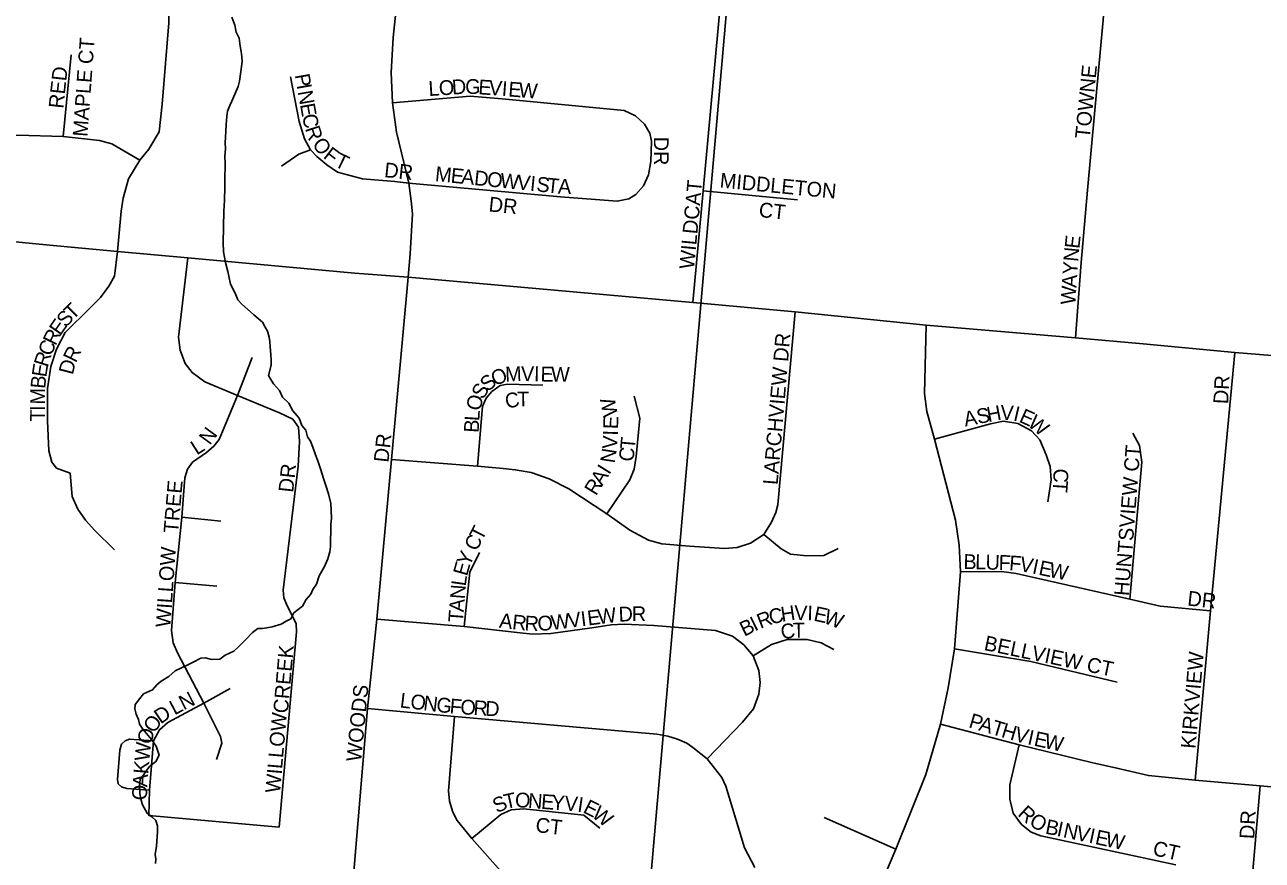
# Model space of a CAD drawing. Extents: x 0 to 680, y 0 to 440.
# Drawn here: x 54.34 to 66.7, y 248.92 to 257.26 of the extents above; entities that cross this region are included whole.
import ezdxf

# ---------------------------------------------------------------- set-up
doc = ezdxf.new("R2010")
doc.units = 0
for name, color, linetype in [('GM_X_City_Street', 7, 'Continuous'), ('GM_X_City_Street_Text', 7, 'Continuous'), ('GM_X_Minor_River', 7, 'Continuous'), ('GM_X_Section', 7, 'Continuous')]:
    doc.layers.add(name, color=color, linetype=linetype)

msp = doc.modelspace()

# ---------------------------------------------------------------- linework, layer by layer
at = {"layer": 'GM_X_City_Street'}
for points in [[(61.011, 254.487), (61.112, 255.601), (61.411, 258.824), (61.495, 260.064), (61.526, 260.404), (61.674, 261.814)], [(64.832, 254.131), (64.89, 254.886), (64.952, 255.606), (65.023, 256.37), (65.103, 257.236), (65.174, 258.023), (65.25, 258.285), (65.325, 258.48), (65.477, 258.631), (65.668, 258.756), (65.894, 258.836), (66.246, 258.833), (66.561, 258.807)], [(55.264, 254.995), (55.3, 255.399), (55.321, 255.528), (55.373, 255.722), (55.486, 255.908), (55.578, 256.018), (55.678, 256.19), (55.709, 256.466), (55.776, 257.278), (55.772, 257.426), (55.73, 257.676), (55.68, 257.837), (55.516, 258.176)], [(58.168, 254.739), (58.168, 254.739), (58.186, 254.97), (58.209, 255.37), (58.198, 255.502), (58.172, 255.677), (58.05, 256.185), (58.009, 256.479), (57.998, 256.783), (58.016, 257.132), (58.075, 257.671)], [(54.722, 256.142), (54.799, 256.96)], [(56.99, 256.739), (57.079, 256.294), (57.133, 256.121), (57.19, 256.01), (57.253, 255.944), (57.355, 255.859), (57.461, 255.788), (57.71, 255.721), (58.035, 255.695), (58.172, 255.677)], [(58.009, 256.479), (58.785, 256.546), (59.106, 256.518), (60.323, 256.404), (60.437, 256.349), (60.528, 256.266), (60.582, 256.175), (60.598, 256.095), (60.59, 255.895)], [(52.69, 256.099), (52.858, 256.172), (53.129, 256.166), (53.827, 256.103), (54.027, 256.111), (54.265, 256.157), (54.722, 256.142), (55.085, 256.104), (55.206, 256.07), (55.486, 255.908)], [(56.902, 255.846), (57.075, 255.966), (57.19, 256.01)], [(58.172, 255.677), (59.69, 255.54), (60.256, 255.496), (60.372, 255.522), (60.442, 255.564), (60.518, 255.651), (60.567, 255.76), (60.59, 255.895)], [(61.112, 255.601), (62.057, 255.511)], [(50.807, 255.41), (51.69, 255.321), (52.725, 255.237), (53.383, 255.175), (54.55, 255.061), (55.264, 254.995), (55.967, 254.93), (57.635, 254.779), (58.168, 254.739), (59.292, 254.637), (61.011, 254.487), (62.033, 254.392), (63.342, 254.258), (64.832, 254.131), (65.508, 254.073), (66.426, 253.987), (67.739, 253.879), (68.599, 253.798), (68.883, 253.778)], [(55.233, 252.015), (55.038, 252.209), (54.945, 252.31), (54.867, 252.42), (54.812, 252.549), (54.789, 252.781), (54.655, 252.83), (54.609, 252.89), (54.579, 253.005), (54.563, 253.302), (54.565, 253.627), (54.596, 253.847), (54.653, 254.018), (54.74, 254.187), (54.989, 254.433), (55.093, 254.534), (55.177, 254.647), (55.233, 254.748), (55.264, 254.995)], [(56.877, 249.244), (57.052, 251.198), (57.047, 251.28), (56.962, 251.448), (56.926, 251.536), (56.918, 251.614), (57.068, 252.851), (57.083, 253.098), (57.071, 253.241), (57.014, 253.32), (56.881, 253.385), (56.463, 253.555), (56.137, 253.693), (56.008, 253.785), (55.94, 253.876), (55.891, 254.01), (55.874, 254.138), (55.967, 254.93)], [(56.756, 247.056), (56.962, 247.512), (57.135, 247.788), (57.403, 248.136), (57.541, 248.445), (57.621, 248.762), (57.761, 250.432), (57.853, 251.322), (57.999, 252.919), (58.168, 254.739)], [(57.999, 252.919), (58.861, 252.851), (59.117, 252.827), (59.236, 252.815), (59.395, 252.786), (59.574, 252.724), (59.771, 252.624), (60.151, 252.376), (60.38, 252.211), (60.568, 252.112), (60.702, 252.075), (60.976, 252.051), (61.326, 252.028), (61.452, 252.04), (61.586, 252.081), (61.72, 252.17), (61.797, 252.292), (61.841, 252.388), (61.858, 252.466), (62.033, 254.392)], [(62.63, 248.062), (63.039, 249.025), (63.337, 249.77), (63.484, 250.274), (63.56, 250.638), (63.624, 251.026), (63.684, 251.797), (63.671, 252.062), (63.634, 252.31), (63.423, 253.121), (63.349, 253.397), (63.324, 253.577), (63.342, 254.258)], [(56.463, 253.555), (56.607, 253.936)], [(66.029, 249.716), (66.182, 251.406), (66.426, 253.987)], [(58.861, 252.851), (58.911, 253.446), (58.947, 253.531), (59.004, 253.598), (59.085, 253.655), (59.159, 253.669), (59.512, 253.659)], [(56.126, 250.483), (55.863, 250.988), (55.818, 251.088), (55.803, 251.21), (55.84, 251.689), (55.907, 252.343), (55.937, 252.735), (55.964, 252.82), (56.011, 252.89), (56.153, 252.987), (56.227, 253.049), (56.279, 253.118), (56.463, 253.555)], [(60.151, 252.376), (60.382, 252.713), (60.425, 252.82), (60.446, 252.949), (60.482, 253.33), (60.425, 253.549)], [(63.423, 253.121), (63.983, 253.274), (64.114, 253.299), (64.256, 253.277), (64.394, 253.205), (64.475, 253.114), (64.539, 252.964), (64.581, 252.846), (64.591, 252.716), (64.556, 252.495)], [(65.376, 251.521), (65.494, 252.892), (65.473, 253.056), (65.405, 253.179)], [(55.907, 252.343), (56.296, 252.3)], [(61.72, 252.17), (61.893, 252.024), (61.987, 251.973), (62.15, 251.955), (62.318, 251.96), (62.463, 252.029)], [(58.726, 251.251), (58.784, 251.791), (58.88, 251.989)], [(63.684, 251.797), (64.095, 251.799), (64.24, 251.78), (65.376, 251.521), (65.679, 251.454), (66.182, 251.406)], [(55.84, 251.689), (56.257, 251.651)], [(57.853, 251.322), (58.726, 251.251), (59.284, 251.188), (59.409, 251.173), (59.592, 251.181), (60, 251.237), (60.195, 251.265), (60.324, 251.274), (60.622, 251.261), (61.236, 251.208), (61.406, 251.153), (61.521, 251.067), (61.612, 250.957), (61.669, 250.809), (61.684, 250.691), (61.67, 250.574), (61.617, 250.426), (61.507, 250.293), (61.155, 249.928)], [(61.612, 250.957), (61.796, 251.07), (61.953, 251.12), (62.152, 251.12), (62.293, 251.087), (62.419, 251.02)], [(63.624, 251.026), (64.024, 250.961), (64.385, 250.901), (65.249, 250.693)], [(56.126, 250.483), (56.39, 250.629)], [(56.126, 250.483), (55.765, 250.292), (55.682, 250.218), (55.622, 250.107), (55.584, 249.616), (55.575, 249.363), (56.877, 249.244)], [(56.252, 249.921), (56.304, 250.085), (56.292, 250.152), (56.126, 250.483)], [(57.761, 250.432), (58.629, 250.352), (60.65, 250.175), (60.761, 250.154), (60.856, 250.123), (60.949, 250.083), (61.01, 250.04), (61.155, 249.928), (61.301, 249.742), (61.339, 249.655), (61.472, 249.216), (61.527, 249.038), (61.63, 248.842)], [(59.611, 246.736), (59.644, 247.102), (59.698, 247.718), (59.691, 247.837), (59.652, 248.025), (59.572, 248.223), (59.463, 248.38), (59.094, 248.807), (58.803, 249.132), (58.658, 249.313), (58.613, 249.396), (58.58, 249.505), (58.569, 249.607), (58.629, 250.352)], [(63.484, 250.274), (64.271, 250.067), (64.994, 249.89), (65.247, 249.836), (65.562, 249.76), (66.029, 249.716), (66.679, 249.657), (68.499, 249.494)], [(55.584, 249.616), (55.356, 249.633), (55.305, 249.65), (55.271, 249.678), (55.265, 249.723), (55.286, 250.016), (55.303, 250.076), (55.341, 250.108), (55.384, 250.123), (55.622, 250.107)], [(64.271, 250.067), (64.177, 249.667), (64.178, 249.524), (64.21, 249.384), (64.295, 249.273), (64.39, 249.197), (64.488, 249.159), (65.835, 248.871)], [(63.382, 247.761), (63.55, 248.176), (63.618, 248.271), (63.706, 248.343), (63.791, 248.391), (63.89, 248.421), (64.008, 248.419), (64.934, 248.155), (65.4, 248.06), (65.814, 247.99), (66.046, 247.963), (66.187, 247.982), (66.333, 248.045), (66.462, 248.165), (66.542, 248.288), (66.571, 248.423), (66.679, 249.657)], [(58.803, 249.132), (59.092, 249.371), (59.197, 249.419), (59.322, 249.429), (59.922, 249.366), (60.083, 249.236)], [(62.322, 249.343), (63.039, 249.025)]]:
    msp.add_lwpolyline(points, dxfattribs=at)
at = {"layer": 'GM_X_Minor_River'}
for points in [[(57.321, 252.729), (57.293, 252.813), (57.265, 252.903), (57.242, 252.963), (57.214, 253.041), (57.192, 253.101), (57.163, 253.143), (57.146, 253.209), (57.106, 253.257), (57.078, 253.329), (57.014, 253.402), (56.974, 253.48), (56.91, 253.54), (56.881, 253.607), (56.823, 253.673), (56.794, 253.715), (56.772, 253.757), (56.797, 253.858), (56.798, 253.906), (56.794, 253.965), (56.789, 254.043), (56.784, 254.096), (56.779, 254.138), (56.763, 254.198), (56.74, 254.24), (56.711, 254.288), (56.67, 254.325), (56.624, 254.361), (56.501, 254.471), (56.466, 254.513), (56.438, 254.579), (56.392, 254.669), (56.376, 254.747), (56.365, 254.795), (56.343, 254.884), (56.322, 254.992), (56.318, 255.081), (56.324, 255.396), (56.332, 255.503), (56.335, 255.64), (56.336, 255.705), (56.34, 255.878), (56.335, 255.943), (56.343, 256.021), (56.338, 256.08), (56.346, 256.193), (56.348, 256.264), (56.355, 256.342), (56.362, 256.395), (56.387, 256.454), (56.406, 256.495), (56.468, 256.643), (56.481, 256.696), (56.495, 256.791), (56.509, 256.892), (56.504, 256.939), (56.499, 256.993), (56.489, 257.047), (56.478, 257.124), (56.45, 257.184), (56.434, 257.256), (56.405, 257.334)], [(55.644, 248.884), (55.645, 248.925), (55.64, 248.973), (55.653, 249.056), (55.662, 249.199), (55.664, 249.258), (55.647, 249.312), (55.606, 249.349), (55.559, 249.385), (55.513, 249.469), (55.497, 249.529), (55.486, 249.583), (55.482, 249.66), (55.489, 249.72), (55.526, 249.773), (55.581, 249.849), (55.647, 249.901), (55.678, 249.966), (55.65, 250.056), (55.604, 250.122), (55.552, 250.182), (55.517, 250.225), (55.482, 250.273), (55.472, 250.321), (55.449, 250.375), (55.438, 250.429), (55.439, 250.47), (55.488, 250.529), (55.524, 250.576), (55.614, 250.616), (55.657, 250.668), (55.699, 250.703), (55.777, 250.749), (55.838, 250.807), (55.904, 250.836), (55.958, 250.865), (56.018, 250.893), (56.096, 250.933), (56.143, 250.938), (56.202, 250.919), (56.286, 250.923), (56.34, 250.964), (56.424, 251.004), (56.472, 251.045), (56.545, 251.121), (56.612, 251.191), (56.666, 251.231), (56.708, 251.23), (56.755, 251.235), (56.809, 251.246), (56.899, 251.274), (56.947, 251.303), (56.995, 251.326), (57.026, 251.385), (57.11, 251.454), (57.147, 251.519), (57.196, 251.572), (57.215, 251.619), (57.251, 251.672), (57.277, 251.754), (57.332, 251.849), (57.364, 251.925), (57.383, 251.996), (57.39, 252.05), (57.394, 252.264), (57.402, 252.335), (57.393, 252.478), (57.371, 252.574), (57.343, 252.657), (57.321, 252.729)]]:
    msp.add_lwpolyline(points, dxfattribs=at)
at = {"layer": 'GM_X_Section'}
for points in [[(47.02, 262.99), (47.02, 247.892), (60.408, 246.656), (61.775, 262.316), (47.3, 263.666)], [(61.775, 262.316), (77.523, 260.9), (76.108, 245.175), (60.408, 246.656)]]:
    msp.add_lwpolyline(points, close=True, dxfattribs=at)

# ---------------------------------------------------------------- texts
at = {"layer": 'GM_X_City_Street_Text'}
for s, height, rotation, p in [('MAPLE CT', 0.1482, 85.7938, (54.963, 256.137)), ('RED', 0.1482, 83.8801, (54.722, 256.418)), ('P', 0.148, 279.9384, (57.034, 256.758)), ('TOWNE', 0.1482, 84.2926, (64.975, 256.117)), ('I', 0.148, 279.9295, (57.052, 256.656)), ('L', 0.148, 3.6087, (58.374, 256.547)), ('O', 0.148, 3.6255, (58.478, 256.553)), ('D', 0.148, 3.455, (58.608, 256.562)), ('G', 0.148, 358.6231, (58.735, 256.57)), ('E', 0.148, 355.7606, (58.864, 256.566)), ('V', 0.148, 355.603, (58.968, 256.559)), ('I', 0.148, 355.5812, (59.098, 256.549)), ('E', 0.148, 355.6073, (59.163, 256.544)), ('W', 0.148, 355.591, (59.267, 256.536)), ('N', 0.148, 279.9461, (57.063, 256.591)), ('E', 0.148, 279.9384, (57.086, 256.463)), ('C', 0.148, 282.7979, (57.105, 256.352)), ('R', 0.148, 288.0922, (57.135, 256.223)), ('O', 0.148, 309.5998, (57.201, 256.059)), ('F', 0.148, 322.2392, (57.31, 255.934)), ('DR', 0.1482, 270, (60.621, 256.141)), ('T', 0.148, 334.385, (57.421, 255.852)), ('DR', 0.1482, 353.9994, (57.923, 255.738)), ('M', 0.148, 354.1988, (58.431, 255.699)), ('E', 0.148, 354.1977, (58.587, 255.683)), ('A', 0.148, 354.1763, (58.691, 255.673)), ('D', 0.148, 354.2029, (58.821, 255.659)), ('O', 0.148, 354.2029, (58.95, 255.646)), ('W', 0.148, 354.1933, (59.08, 255.633)), ('V', 0.148, 354.2029, (59.249, 255.616)), ('MIDDLETON', 0.1482, 354.4949, (61.275, 255.634)), ('I', 0.148, 354.1763, (59.379, 255.603)), ('S', 0.148, 354.1977, (59.443, 255.596)), ('T', 0.148, 354.1977, (59.547, 255.585)), ('A', 0.148, 357.6398, (59.661, 255.574)), ('WILDCAT', 0.1482, 84.644, (61.022, 254.813)), ('DR', 0.1482, 353.9946, (58.966, 255.396)), ('CT', 0.1482, 353.6638, (61.664, 255.341)), ('E', 0.148, 83.9795, (64.871, 255.018)), ('N', 0.148, 84.4612, (64.858, 254.888)), ('Y', 0.148, 86.1728, (64.85, 254.759)), ('W', 0.148, 86.5013, (64.831, 254.46)), ('A', 0.148, 86.5023, (64.842, 254.629)), ('S', 0.148, 47.0868, (54.747, 254.229)), ('T', 0.148, 45, (54.818, 254.304)), ('E', 0.148, 55.4915, (54.692, 254.147)), ('R', 0.148, 64.0323, (54.644, 254.047)), ('LARCHVIEW DR', 0.14823, 85.1475, (61.857, 252.66)), ('C', 0.148, 67.8062, (54.6, 253.941)), ('R', 0.148, 63.739, (54.846, 253.876)), ('R', 0.148, 72.6938, (54.566, 253.832)), ('D', 0.148, 75.5768, (54.816, 253.757)), ('E', 0.148, 81.4179, (54.552, 253.734)), ('O', 0.148, 22.2113, (59.031, 253.649)), ('M', 0.148, 2.1683, (59.138, 253.695)), ('V', 0.148, 358.9727, (59.292, 253.701)), ('I', 0.148, 359.0122, (59.423, 253.699)), ('E', 0.148, 358.9892, (59.488, 253.697)), ('W', 0.148, 358.9743, (59.593, 253.696)), ('B', 0.148, 84.5528, (54.541, 253.62)), ('S', 0.148, 56.9841, (58.912, 253.509)), ('S', 0.148, 40.0294, (58.961, 253.588)), ('DR', 0.1482, 86.9884, (66.357, 253.468)), ('M', 0.148, 89.2531, (54.539, 253.466)), ('O', 0.148, 74.7391, (58.883, 253.394)), ('C', 0.148, 10.7002, (59.149, 253.425)), ('T', 0.148, 1.0108, (59.257, 253.446)), ('I', 0.148, 89.9391, (54.539, 253.402)), ('T', 0.148, 89.918, (54.539, 253.297)), ('W', 0.148, 101.0348, (60.263, 253.36)), ('A', 0.148, 10.907, (63.731, 253.246)), ('S', 0.148, 10.8866, (63.859, 253.271)), ('H', 0.148, 10.9132, (63.961, 253.29)), ('V', 0.148, 357.1136, (64.08, 253.314)), ('I', 0.148, 346.9923, (64.204, 253.309)), ('E', 0.148, 335.5493, (64.26, 253.297)), ('B', 0.148, 86.3797, (58.87, 253.181)), ('L', 0.148, 86.364, (58.877, 253.298)), ('E', 0.148, 88.1964, (60.263, 253.219)), ('W', 0.148, 321.2299, (64.346, 253.259)), ('N', 0.148, 53.9369, (56.186, 253.054)), ('DR', 0.1482, 83.9946, (57.97, 252.883)), ('V', 0.148, 86.1198, (60.252, 253.018)), ('I', 0.148, 88.2965, (60.261, 253.154)), ('L', 0.148, 32.4775, (56.055, 252.957)), ('C', 0.148, 82.2064, (60.414, 252.889)), ('T', 0.148, 84.9097, (60.431, 253.013)), ('HUNTSVIEW CT', 0.14823, 85.5591, (65.366, 251.551)), ('N', 0.148, 81.251, (60.23, 252.875)), ('DR', 0.1482, 83.9946, (57.018, 252.583)), ('A', 0.148, 58.1564, (60.105, 252.648)), ('I', 0.148, 58.1892, (60.174, 252.759)), ('C', 0.148, 269.1257, (64.613, 252.828)), ('TREE', 0.1482, 85.1036, (55.87, 252.178)), ('R', 0.148, 58.1491, (60.043, 252.548)), ('T', 0.148, 266.255, (64.611, 252.713)), ('T', 0.148, 62.7477, (58.904, 252.097)), ('WILLOW', 0.1482, 86.0522, (55.792, 251.237)), ('C', 0.148, 62.7477, (58.85, 251.993)), ('Y', 0.148, 66.5744, (58.781, 251.841)), ('B', 0.148, 358.5188, (63.712, 251.825)), ('L', 0.148, 358.5179, (63.829, 251.822)), ('U', 0.148, 358.5346, (63.933, 251.819)), ('F', 0.148, 358.5242, (64.064, 251.816)), ('F', 0.148, 355.3771, (64.166, 251.813)), ('V', 0.148, 349.3374, (64.266, 251.805)), ('I', 0.148, 348.1158, (64.393, 251.781)), ('E', 0.148, 74.2278, (58.755, 251.746)), ('E', 0.148, 348.1113, (64.457, 251.768)), ('W', 0.148, 348.1131, (64.559, 251.747)), ('L', 0.148, 81.8811, (58.741, 251.647)), ('N', 0.148, 85.7078, (58.732, 251.52)), ('DR', 0.1482, 353.6625, (65.945, 251.46)), ('A', 0.148, 85.7078, (58.722, 251.39)), ('W', 0.148, 7.0625, (60.068, 251.272)), ('D', 0.148, 2.6889, (60.272, 251.297)), ('R', 0.148, 0.1214, (60.401, 251.303)), ('C', 0.148, 14.4309, (61.79, 251.267)), ('H', 0.148, 8.5999, (61.9, 251.296)), ('V', 0.148, 358.1637, (62.021, 251.315)), ('I', 0.148, 358.1589, (62.152, 251.311)), ('E', 0.148, 348.0579, (62.21, 251.309)), ('T', 0.148, 85.7078, (58.714, 251.286)), ('A', 0.148, 353.8915, (59.071, 251.238)), ('R', 0.148, 353.869, (59.201, 251.224)), ('R', 0.148, 356.7492, (59.326, 251.211)), ('O', 0.148, 4.1005, (59.464, 251.204)), ('W', 0.148, 6.9101, (59.602, 251.214)), ('V', 0.148, 7.0751, (59.77, 251.235)), ('I', 0.148, 7.0545, (59.9, 251.251)), ('E', 0.148, 7.0857, (59.965, 251.259)), ('B', 0.148, 26.0981, (61.524, 251.147)), ('I', 0.148, 26.1136, (61.629, 251.199)), ('R', 0.148, 21.1386, (61.685, 251.226)), ('W', 0.148, 339.0603, (62.306, 251.289)), ('C', 0.148, 8.3602, (61.899, 251.121)), ('T', 0.148, 0.683, (62.009, 251.138)), ('CREEK', 0.1482, 85.028, (56.966, 250.378)), ('BELLVIEW CT', 0.14823, 348.2077, (63.911, 251.016)), ('KIRKVIEW', 0.1482, 85.1005, (66.031, 250.025)), ('N', 0.148, 27.3472, (55.925, 250.41)), ('WOODS', 0.1482, 84.382, (57.696, 249.895)), ('L', 0.148, 353.2375, (58.079, 250.442)), ('O', 0.148, 353.2301, (58.183, 250.43)), ('D', 0.148, 34.3509, (55.694, 250.271)), ('L', 0.148, 27.8234, (55.833, 250.361)), ('N', 0.148, 353.2301, (58.313, 250.414)), ('G', 0.148, 353.2301, (58.442, 250.399)), ('F', 0.148, 354.9982, (58.577, 250.383)), ('O', 0.148, 356.649, (58.685, 250.374)), ('R', 0.148, 356.7364, (58.816, 250.366)), ('D', 0.148, 356.739, (58.933, 250.359)), ('O', 0.148, 53.3749, (55.626, 250.175)), ('WILLOW', 0.1482, 85.0717, (56.887, 249.582)), ('P', 0.148, 343.3452, (63.758, 250.245)), ('A', 0.148, 343.328, (63.858, 250.215)), ('T', 0.148, 343.3191, (63.983, 250.178)), ('O', 0.148, 73.7844, (55.596, 250.063)), ('H', 0.148, 343.3321, (64.083, 250.148)), ('V', 0.148, 345.339, (64.214, 250.109)), ('I', 0.148, 347.5462, (64.346, 250.075)), ('E', 0.148, 347.6404, (64.41, 250.061)), ('W', 0.148, 84.6764, (55.581, 249.901)), ('W', 0.148, 347.6595, (64.512, 250.038)), ('K', 0.148, 84.6591, (55.569, 249.771)), ('A', 0.148, 85.8209, (55.56, 249.642)), ('O', 0.148, 88.6231, (55.557, 249.513)), ('T', 0.148, 12.3332, (59.14, 249.425)), ('O', 0.148, 356.9608, (59.231, 249.446)), ('N', 0.148, 355.7119, (59.361, 249.439)), ('E', 0.148, 355.7061, (59.491, 249.429)), ('S', 0.148, 25.5878, (59.054, 249.382)), ('Y', 0.148, 355.6901, (59.595, 249.422)), ('V', 0.148, 355.7023, (59.725, 249.412)), ('I', 0.148, 351.6227, (59.852, 249.402)), ('E', 0.148, 333.3983, (59.905, 249.397)), ('W', 0.148, 321.805, (59.992, 249.354)), ('R', 0.148, 317.5597, (64.248, 249.368)), ('CT', 0.1482, 353.6638, (59.434, 249.197)), ('O', 0.148, 328.9481, (64.36, 249.27)), ('DR', 0.1482, 86.9884, (66.618, 249.124)), ('B', 0.148, 348.9533, (64.524, 249.182)), ('I', 0.148, 347.9785, (64.639, 249.16)), ('N', 0.148, 347.9785, (64.702, 249.146)), ('V', 0.148, 347.9571, (64.83, 249.119)), ('I', 0.148, 347.969, (64.958, 249.092)), ('E', 0.148, 347.9653, (65.021, 249.078)), ('W', 0.148, 347.9683, (65.124, 249.056)), ('CT', 0.1482, 347.4673, (65.596, 248.968))]:
    msp.add_text(s, height=height, rotation=rotation, dxfattribs=at).set_placement(p)

doc.saveas('drawing.dxf')
